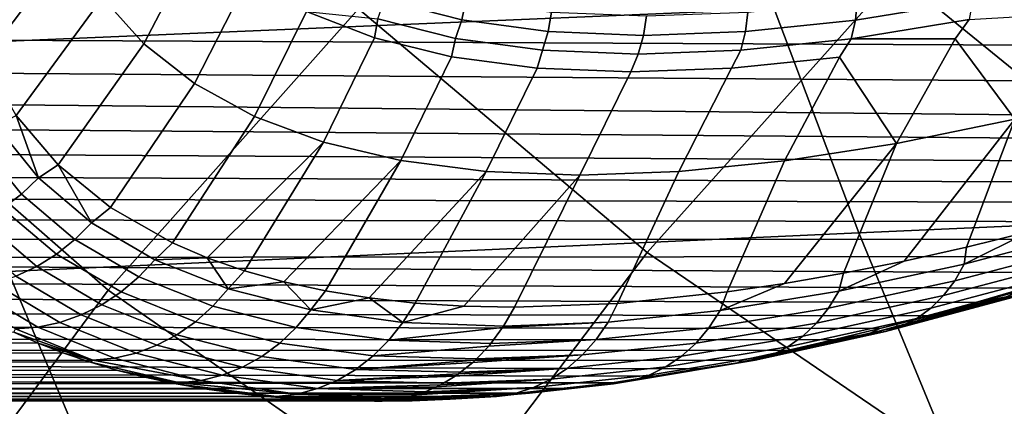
# Model space of a CAD drawing. Header units: metres. Extents: x -240 to 45, y -77 to 27.
# Tile 405 of 656: x -177.7 to -175.608, y -7.661 to -6.839. Entities that reach past the tile are written whole.
import ezdxf

# ---------------------------------------------------------------- set-up
doc = ezdxf.new("R2010")
doc.units = ezdxf.units.M
doc.layers.add('solid_102011X2', color=7, linetype='CONTINUOUS')

msp = doc.modelspace()

# ---------------------------------------------------------------- linework, layer by layer
at = {"layer": 'solid_102011X2'}
for points in [[(-178.109604, -6.891724, 304.570312), (-178.192184, -6.317167, 303.983704), (-177.435196, -5.680903, 304.680817), (-177.068115, -6.247555, 305.634003)], [(-175.208679, -7.254742, 309.186707), (-175.83754, -6.742451, 307.83902), (-174.780319, -6.113339, 308.881348), (-174.681534, -6.670349, 309.446228)], [(-176.36702, -7.333542, 307.571869), (-176.980164, -6.816171, 306.213409), (-175.930893, -6.179678, 307.266846), (-175.83754, -6.742451, 307.83902)], [(-177.511963, -7.414163, 305.938934), (-178.109604, -6.891724, 304.570312), (-177.068115, -6.247555, 305.634003), (-176.980164, -6.816171, 306.213409)], [(-176.264664, -6.329637, 345.935608), (-178.081848, -6.400577, 344.546417), (-177.909531, -6.892634, 344.351257), (-176.096954, -6.816252, 345.740387)], [(-177.819092, -6.792258, 291.473816), (-177.636017, -6.55548, 291.504211), (-177.591064, -6.67989, 291.893219), (-177.774658, -6.923814, 291.867249)], [(-177.318298, -6.664525, 292.583466), (-177.436417, -6.890396, 292.667847), (-177.524261, -6.791786, 292.281586), (-177.400467, -6.564193, 292.196472)], [(-177.214691, -6.750695, 292.968353), (-177.328354, -6.974945, 293.050598), (-177.436417, -6.890396, 292.667847), (-177.318298, -6.664525, 292.583466)], [(-177.774658, -6.923814, 291.867249), (-177.591064, -6.67989, 291.893219), (-177.524261, -6.791786, 292.281586), (-177.707535, -7.042539, 292.261353)], [(-177.090378, -6.821974, 293.349457), (-177.200882, -7.044675, 293.428375), (-177.328354, -6.974945, 293.050598), (-177.214691, -6.750695, 292.968353)], [(-175.647156, -7.823678, 309.087585), (-176.36702, -7.333542, 307.571869), (-175.83754, -6.742451, 307.83902), (-175.208679, -7.254742, 309.186707)], [(-174.269485, -6.740783, 347.105408), (-176.096954, -6.816252, 345.740387), (-175.916946, -7.292365, 345.530884), (-174.09433, -7.211634, 346.895874)], [(-176.91539, -6.756794, 293.694244), (-176.75238, -6.798103, 294.066193), (-176.760651, -6.839178, 294.066284), (-176.924576, -6.797636, 293.692505)], [(-175.920517, -6.799026, 295.452789), (-175.67276, -6.758854, 295.76709), (-175.675598, -6.799709, 295.77594), (-175.92453, -6.840106, 295.459991)], [(-177.707535, -7.042539, 292.261353), (-177.524261, -6.791786, 292.281586), (-177.436417, -6.890396, 292.667847), (-177.618301, -7.147488, 292.65509)], [(-176.924576, -6.797636, 293.692505), (-176.760651, -6.839178, 294.066284), (-176.774002, -6.878804, 294.068939), (-176.93895, -6.836993, 293.693085)], [(-176.75238, -6.798103, 294.066193), (-176.569748, -6.82297, 294.430511), (-176.577026, -6.864185, 294.432434), (-176.760651, -6.839178, 294.066284)], [(-174.206757, -6.899975, 298.020752), (-174.022156, -6.818906, 298.135254), (-179.904587, -6.805883, 301.704773), (-180.012741, -6.871982, 301.588715)], [(-176.096954, -6.816252, 345.740387), (-177.909531, -6.892634, 344.351257), (-177.724594, -7.37407, 344.141815), (-175.916946, -7.292365, 345.530884)], [(-176.801849, -7.908435, 307.477539), (-177.511963, -7.414163, 305.938934), (-176.980164, -6.816171, 306.213409), (-176.36702, -7.333542, 307.571869)], [(-176.152725, -6.823213, 295.125122), (-175.920517, -6.799026, 295.452789), (-175.92453, -6.840106, 295.459991), (-176.157867, -6.864429, 295.130615)], [(-175.92453, -6.840106, 295.459991), (-175.675598, -6.799709, 295.77594), (-175.682892, -6.839082, 295.788269), (-175.933167, -6.87974, 295.47049)], [(-176.946121, -6.877842, 293.72525), (-177.054733, -7.099135, 293.800079), (-177.200882, -7.044675, 293.428375), (-177.090378, -6.821974, 293.349457)], [(-176.93895, -6.836993, 293.693085), (-176.946121, -6.877842, 293.72525), (-177.090378, -6.821974, 293.349457)], [(-176.93895, -6.836993, 293.693085), (-176.774002, -6.878804, 294.068939), (-176.782639, -6.917931, 294.094147), (-176.946121, -6.877842, 293.72525)], [(-176.760651, -6.839178, 294.066284), (-176.577026, -6.864185, 294.432434), (-176.589294, -6.903977, 294.437103), (-176.774002, -6.878804, 294.068939)], [(-176.569748, -6.82297, 294.430511), (-176.368484, -6.831285, 294.785614), (-176.37471, -6.872548, 294.789368), (-176.577026, -6.864185, 294.432434)], [(-176.368484, -6.831285, 294.785614), (-176.152725, -6.823213, 295.125122), (-176.157867, -6.864429, 295.130615), (-176.37471, -6.872548, 294.789368)], [(-176.157867, -6.864429, 295.130615), (-175.92453, -6.840106, 295.459991), (-175.933167, -6.87974, 295.47049), (-176.16777, -6.904223, 295.139221)], [(-175.933167, -6.87974, 295.47049), (-175.682892, -6.839082, 295.788269), (-175.712372, -6.879477, 295.782196)], [(-175.682892, -6.839082, 295.788269), (-175.452347, -6.824981, 296.082306), (-175.58577, -7.050166, 296.128967), (-175.712372, -6.879477, 295.782196)], [(-174.388184, -6.977442, 297.900635), (-174.206757, -6.899975, 298.020752), (-180.012741, -6.871982, 301.588715), (-180.120667, -6.935438, 301.4711)], [(-176.782639, -6.917931, 294.094147), (-176.890488, -7.138183, 294.164917), (-177.054733, -7.099135, 293.800079), (-176.946121, -6.877842, 293.72525)], [(-176.774002, -6.878804, 294.068939), (-176.589294, -6.903977, 294.437103), (-176.600739, -6.941962, 294.454712), (-176.782639, -6.917931, 294.094147)], [(-176.577026, -6.864185, 294.432434), (-176.37471, -6.872548, 294.789368), (-176.385803, -6.912395, 294.796021), (-176.589294, -6.903977, 294.437103)], [(-176.37471, -6.872548, 294.789368), (-176.157867, -6.864429, 295.130615), (-176.16777, -6.904223, 295.139221), (-176.385803, -6.912395, 294.796021)], [(-175.933167, -6.87974, 295.47049), (-175.957855, -6.918643, 295.468414), (-176.187836, -6.942155, 295.142334), (-176.16777, -6.904223, 295.139221)], [(-175.933167, -6.87974, 295.47049), (-175.712372, -6.879477, 295.782196), (-175.836746, -7.10197, 295.833618), (-175.957855, -6.918643, 295.468414)], [(-175.712372, -6.879477, 295.782196), (-175.58577, -7.050166, 296.128967), (-175.836746, -7.10197, 295.833618)], [(-177.943283, -7.995166, 305.849945), (-178.643753, -7.496833, 304.288849), (-178.109604, -6.891724, 304.570312), (-177.511963, -7.414163, 305.938934)], [(-177.618301, -7.147488, 292.65509), (-177.436417, -6.890396, 292.667847), (-177.328354, -6.974945, 293.050598), (-177.507309, -7.238019, 293.048187)], [(-176.600739, -6.941962, 294.454712), (-176.708771, -7.16169, 294.522064), (-176.890488, -7.138183, 294.164917), (-176.782639, -6.917931, 294.094147)], [(-176.589294, -6.903977, 294.437103), (-176.385803, -6.912395, 294.796021), (-176.401535, -6.95, 294.805481), (-176.600739, -6.941962, 294.454712)], [(-176.385803, -6.912395, 294.796021), (-176.16777, -6.904223, 295.139221), (-176.187836, -6.942155, 295.142334), (-176.401535, -6.95, 294.805481)], [(-176.187836, -6.942155, 295.142334), (-175.957855, -6.918643, 295.468414), (-176.074768, -7.139318, 295.525116), (-176.299377, -7.16193, 295.203979)], [(-175.957855, -6.918643, 295.468414), (-175.836746, -7.10197, 295.833618), (-176.074768, -7.139318, 295.525116)], [(-174.566269, -7.051129, 297.775208), (-174.388184, -6.977442, 297.900635), (-180.120667, -6.935438, 301.4711), (-180.225967, -6.994945, 301.354492)], [(-176.600739, -6.941962, 294.454712), (-176.401535, -6.95, 294.805481), (-176.510178, -7.169529, 294.870758), (-176.708771, -7.16169, 294.522064)], [(-176.299377, -7.16193, 295.203979), (-176.510178, -7.169529, 294.870758), (-176.401535, -6.95, 294.805481), (-176.187836, -6.942155, 295.142334)], [(-177.507309, -7.238019, 293.048187), (-177.328354, -6.974945, 293.050598), (-177.200882, -7.044675, 293.428375), (-177.375061, -7.313382, 293.439758)], [(-175.553558, -7.288872, 296.41449), (-175.688553, -7.32227, 296.265808), (-175.58577, -7.050166, 296.128967), (-175.32222, -6.984189, 296.410645)], [(-174.683136, -7.098116, 297.68866), (-174.566269, -7.051129, 297.775208), (-180.225967, -6.994945, 301.354492), (-180.331009, -7.051938, 301.236359)], [(-177.749969, -7.065028, 292.204865), (-177.707535, -7.042539, 292.261353), (-177.660126, -7.17548, 292.611877)], [(-177.660126, -7.17548, 292.611877), (-177.707535, -7.042539, 292.261353), (-177.618301, -7.147488, 292.65509)], [(-177.375061, -7.313382, 293.439758), (-177.200882, -7.044675, 293.428375), (-177.054733, -7.099135, 293.800079), (-177.30127, -7.345088, 293.634216)], [(-174.798523, -7.14335, 297.599823), (-174.683136, -7.098116, 297.68866), (-180.331009, -7.051938, 301.236359), (-180.442566, -7.109898, 301.108795)], [(-177.749969, -7.065028, 292.204865), (-177.660126, -7.17548, 292.611877), (-177.696259, -7.210146, 292.611755), (-177.786987, -7.098618, 292.201874)], [(-175.820679, -7.35196, 296.11319), (-175.94957, -7.377818, 295.957001), (-175.836746, -7.10197, 295.833618), (-175.58577, -7.050166, 296.128967)], [(-175.688553, -7.32227, 296.265808), (-175.820679, -7.35196, 296.11319), (-175.58577, -7.050166, 296.128967)], [(-174.912384, -7.186807, 297.508759), (-174.798523, -7.14335, 297.599823), (-180.442566, -7.109898, 301.108795), (-180.54895, -7.162677, 300.985077)], [(-177.786987, -7.098618, 292.201874), (-177.696259, -7.210146, 292.611755), (-177.736191, -7.24029, 292.613708), (-177.827789, -7.127644, 292.200958)], [(-177.222473, -7.372717, 293.827545), (-177.30127, -7.345088, 293.634216), (-177.054733, -7.099135, 293.800079)], [(-177.222473, -7.372717, 293.827545), (-177.054733, -7.099135, 293.800079), (-176.890488, -7.138183, 294.164917), (-177.138885, -7.396175, 294.019226)], [(-176.074829, -7.399746, 295.797791), (-176.196594, -7.417747, 295.635437), (-176.074768, -7.139318, 295.525116), (-175.836746, -7.10197, 295.833618)], [(-175.94957, -7.377818, 295.957001), (-176.074829, -7.399746, 295.797791), (-175.836746, -7.10197, 295.833618)], [(-177.660126, -7.17548, 292.611877), (-177.618301, -7.147488, 292.65509), (-177.54744, -7.270484, 293.017303)], [(-177.54744, -7.270484, 293.017303), (-177.618301, -7.147488, 292.65509), (-177.507309, -7.238019, 293.048187)], [(-177.050507, -7.415442, 294.20932), (-177.138885, -7.396175, 294.019226), (-176.890488, -7.138183, 294.164917)], [(-177.050507, -7.415442, 294.20932), (-176.890488, -7.138183, 294.164917), (-176.708771, -7.16169, 294.522064), (-176.957336, -7.430494, 294.397858)], [(-176.196594, -7.417747, 295.635437), (-176.429581, -7.441878, 295.301361), (-176.299377, -7.16193, 295.203979), (-176.074768, -7.139318, 295.525116)], [(-175.02478, -7.22848, 297.415436), (-174.912384, -7.186807, 297.508759), (-180.54895, -7.162677, 300.985077), (-180.6548, -7.212772, 300.859894)], [(-176.859375, -7.441297, 294.584808), (-176.957336, -7.430494, 294.397858), (-176.708771, -7.16169, 294.522064)], [(-176.859375, -7.441297, 294.584808), (-176.708771, -7.16169, 294.522064), (-176.510178, -7.169529, 294.870758), (-176.756577, -7.44782, 294.770294)], [(-176.648987, -7.45, 294.954163), (-176.756577, -7.44782, 294.770294), (-176.510178, -7.169529, 294.870758)], [(-176.429581, -7.441878, 295.301361), (-176.648987, -7.45, 294.954163), (-176.510178, -7.169529, 294.870758), (-176.299377, -7.16193, 295.203979)], [(-177.660126, -7.17548, 292.611877), (-177.54744, -7.270484, 293.017303), (-177.582535, -7.306106, 293.02002), (-177.696259, -7.210146, 292.611755)], [(-175.135742, -7.26835, 297.319885), (-175.02478, -7.22848, 297.415436), (-180.6548, -7.212772, 300.859894), (-180.760025, -7.260163, 300.733337)], [(-177.696259, -7.210146, 292.611755), (-177.582535, -7.306106, 293.02002), (-177.621445, -7.337245, 293.024902), (-177.736191, -7.24029, 292.613708)], [(-174.09433, -7.211634, 346.895874), (-175.916946, -7.292365, 345.530884), (-175.72493, -7.75724, 345.307404), (-173.907501, -7.671372, 346.672394)], [(-177.736191, -7.24029, 292.613708), (-177.621445, -7.337245, 293.024902), (-177.663559, -7.363415, 293.03186), (-177.779297, -7.265441, 292.617767)], [(-177.54744, -7.270484, 293.017303), (-177.507309, -7.238019, 293.048187), (-177.375061, -7.313382, 293.439758), (-177.412842, -7.349233, 293.419678)], [(-175.413834, -7.285316, 296.601532), (-175.693176, -7.358339, 296.302246), (-175.553558, -7.288872, 296.41449), (-175.415894, -7.251862, 296.559021)], [(-174.793808, -8.283269, 310.783783), (-175.647156, -7.823678, 309.087585), (-175.208679, -7.254742, 309.186707), (-174.479004, -7.740654, 310.679047)], [(-175.245209, -7.306386, 297.222137), (-175.135742, -7.26835, 297.319885), (-180.760025, -7.260163, 300.733337), (-180.864594, -7.304853, 300.605377)], [(-177.779297, -7.265441, 292.617767), (-177.663559, -7.363415, 293.03186), (-177.708237, -7.384204, 293.040741), (-177.824905, -7.285203, 292.62381)], [(-177.54744, -7.270484, 293.017303), (-177.412842, -7.349233, 293.419678), (-177.446732, -7.385669, 293.425262), (-177.582535, -7.306106, 293.02002)], [(-175.916946, -7.292365, 345.530884), (-177.724594, -7.37407, 344.141815), (-177.527328, -7.844138, 343.918396), (-175.72493, -7.75724, 345.307404)], [(-175.693176, -7.358339, 296.302246), (-175.413834, -7.285316, 296.601532), (-175.432373, -7.320155, 296.629883), (-175.713501, -7.39394, 296.328308)], [(-175.693176, -7.358339, 296.302246), (-175.688553, -7.32227, 296.265808), (-175.553558, -7.288872, 296.41449)], [(-175.353271, -7.342584, 297.122192), (-175.245209, -7.306386, 297.222137), (-180.864594, -7.304853, 300.605377), (-180.968475, -7.346845, 300.476044)], [(-177.582535, -7.306106, 293.02002), (-177.446732, -7.385669, 293.425262), (-177.484467, -7.417657, 293.433014), (-177.621445, -7.337245, 293.024902)], [(-177.412842, -7.349233, 293.419678), (-177.375061, -7.313382, 293.439758), (-177.30127, -7.345088, 293.634216)], [(-175.713501, -7.39394, 296.328308), (-175.432373, -7.320155, 296.629883), (-175.454391, -7.350805, 296.660431), (-175.737366, -7.425387, 296.356598)], [(-177.621445, -7.337245, 293.024902), (-177.484467, -7.417657, 293.433014), (-177.525452, -7.444697, 293.442841), (-177.663559, -7.363415, 293.03186)], [(-175.966324, -8.372235, 309.190552), (-176.801849, -7.908435, 307.477539), (-176.36702, -7.333542, 307.571869), (-175.647156, -7.823678, 309.087585)], [(-175.693176, -7.358339, 296.302246), (-175.959488, -7.415706, 295.987976), (-175.820679, -7.35196, 296.11319), (-175.688553, -7.32227, 296.265808)], [(-175.565201, -7.409372, 296.91568), (-175.459961, -7.376925, 297.02002), (-180.968475, -7.346845, 300.476044), (-181.071533, -7.386111, 300.345459)], [(-175.459961, -7.376925, 297.02002), (-175.353271, -7.342584, 297.122192), (-180.968475, -7.346845, 300.476044)], [(-177.412842, -7.349233, 293.419678), (-177.257217, -7.411097, 293.817474), (-177.289795, -7.448186, 293.825897), (-177.446732, -7.385669, 293.425262)], [(-177.412842, -7.349233, 293.419678), (-177.30127, -7.345088, 293.634216), (-177.257217, -7.411097, 293.817474)], [(-177.257217, -7.411097, 293.817474), (-177.30127, -7.345088, 293.634216), (-177.222473, -7.372717, 293.827545)], [(-175.959488, -7.415706, 295.987976), (-175.693176, -7.358339, 296.302246), (-175.713501, -7.39394, 296.328308), (-175.981567, -7.451912, 296.011658)], [(-175.959488, -7.415706, 295.987976), (-175.94957, -7.377818, 295.957001), (-175.820679, -7.35196, 296.11319)], [(-175.737366, -7.425387, 296.356598), (-175.454391, -7.350805, 296.660431), (-175.479584, -7.376815, 296.69281), (-175.76442, -7.452218, 296.386749)], [(-177.724594, -7.37407, 344.141815), (-179.516769, -7.456712, 342.729218), (-179.314163, -7.932029, 342.50592), (-177.527328, -7.844138, 343.918396)], [(-177.708237, -7.384204, 293.040741), (-177.569046, -7.466365, 293.45459), (-177.614563, -7.482321, 293.468018), (-177.754776, -7.399287, 293.051453)], [(-177.663559, -7.363415, 293.03186), (-177.525452, -7.444697, 293.442841), (-177.569046, -7.466365, 293.45459), (-177.708237, -7.384204, 293.040741)], [(-177.257217, -7.411097, 293.817474), (-177.222473, -7.372717, 293.827545), (-177.138885, -7.396175, 294.019226)], [(-175.959488, -7.415706, 295.987976), (-176.211868, -7.456988, 295.659973), (-176.074829, -7.399746, 295.797791), (-175.94957, -7.377818, 295.957001)], [(-175.76442, -7.452218, 296.386749), (-175.479584, -7.376815, 296.69281), (-175.507568, -7.397801, 296.726532), (-175.794235, -7.474035, 296.418274)], [(-175.669006, -7.439892, 296.809204), (-175.565201, -7.409372, 296.91568), (-181.071533, -7.386111, 300.345459), (-181.173737, -7.422646, 300.213654)], [(-177.754776, -7.399287, 293.051453), (-177.614563, -7.482321, 293.468018), (-177.661301, -7.492316, 293.483002), (-177.802429, -7.408428, 293.063812)], [(-177.446732, -7.385669, 293.425262), (-177.289795, -7.448186, 293.825897), (-177.326218, -7.480857, 293.836548), (-177.484467, -7.417657, 293.433014)], [(-177.257217, -7.411097, 293.817474), (-177.138885, -7.396175, 294.019226), (-177.081375, -7.455602, 294.209106)], [(-177.081375, -7.455602, 294.209106), (-177.138885, -7.396175, 294.019226), (-177.050507, -7.415442, 294.20932)], [(-176.211868, -7.456988, 295.659973), (-176.196594, -7.417747, 295.635437), (-176.074829, -7.399746, 295.797791)], [(-175.981567, -7.451912, 296.011658), (-175.713501, -7.39394, 296.328308), (-175.737366, -7.425387, 296.356598), (-176.007217, -7.483993, 296.037598)], [(-175.794235, -7.474035, 296.418274), (-175.507568, -7.397801, 296.726532), (-175.537949, -7.413454, 296.761047), (-175.826401, -7.490518, 296.450714)], [(-175.771408, -7.468473, 296.700592), (-175.669006, -7.439892, 296.809204), (-181.173737, -7.422646, 300.213654), (-181.27507, -7.456455, 300.080597)], [(-177.125351, -8.463064, 307.578949), (-177.943283, -7.995166, 305.849945), (-177.511963, -7.414163, 305.938934), (-176.801849, -7.908435, 307.477539)], [(-177.802429, -7.408428, 293.063812), (-177.661301, -7.492316, 293.483002), (-177.708496, -7.496192, 293.499237), (-177.850464, -7.411484, 293.077637)], [(-177.484467, -7.417657, 293.433014), (-177.326218, -7.480857, 293.836548), (-177.365921, -7.508598, 293.849243), (-177.525452, -7.444697, 293.442841)], [(-177.257217, -7.411097, 293.817474), (-177.081375, -7.455602, 294.209106), (-177.112503, -7.49317, 294.220367), (-177.289795, -7.448186, 293.825897)], [(-177.081375, -7.455602, 294.209106), (-177.050507, -7.415442, 294.20932), (-176.957336, -7.430494, 294.397858)], [(-176.211868, -7.456988, 295.659973), (-176.449493, -7.481861, 295.319489), (-176.429581, -7.441878, 295.301361), (-176.196594, -7.417747, 295.635437)], [(-176.211868, -7.456988, 295.659973), (-175.959488, -7.415706, 295.987976), (-175.981567, -7.451912, 296.011658), (-176.235641, -7.493633, 295.681213)], [(-176.007217, -7.483993, 296.037598), (-175.737366, -7.425387, 296.356598), (-175.76442, -7.452218, 296.386749), (-176.036057, -7.511476, 296.065399)], [(-175.860443, -7.501422, 296.483612), (-175.570236, -7.423543, 296.795898), (-175.603989, -7.427919, 296.830566), (-175.895844, -7.506588, 296.516479)], [(-175.826401, -7.490518, 296.450714), (-175.537949, -7.413454, 296.761047), (-175.570236, -7.423543, 296.795898), (-175.860443, -7.501422, 296.483612)], [(-175.603989, -7.427919, 296.830566), (-175.565201, -7.409372, 296.91568), (-175.669006, -7.439892, 296.809204)], [(-177.525452, -7.444697, 293.442841), (-177.365921, -7.508598, 293.849243), (-177.408279, -7.530975, 293.86377), (-177.569046, -7.466365, 293.45459)], [(-177.081375, -7.455602, 294.209106), (-176.957336, -7.430494, 294.397858), (-176.886124, -7.482403, 294.59317)], [(-176.886124, -7.482403, 294.59317), (-176.957336, -7.430494, 294.397858), (-176.859375, -7.441297, 294.584808)], [(-176.886124, -7.482403, 294.59317), (-176.859375, -7.441297, 294.584808), (-176.756577, -7.44782, 294.770294)], [(-176.449493, -7.481861, 295.319489), (-176.671722, -7.490161, 294.967834), (-176.648987, -7.45, 294.954163), (-176.429581, -7.441878, 295.301361)], [(-175.895844, -7.506588, 296.516479), (-175.603989, -7.427919, 296.830566), (-175.872314, -7.495062, 296.589966)], [(-175.603989, -7.427919, 296.830566), (-175.771408, -7.468473, 296.700592), (-175.872314, -7.495062, 296.589966)], [(-175.603989, -7.427919, 296.830566), (-175.669006, -7.439892, 296.809204), (-175.771408, -7.468473, 296.700592)], [(-175.872314, -7.495062, 296.589966), (-175.771408, -7.468473, 296.700592), (-181.27507, -7.456455, 300.080597), (-181.375412, -7.487536, 299.946472)], [(-177.569046, -7.466365, 293.45459), (-177.408279, -7.530975, 293.86377), (-177.452652, -7.547636, 293.879944), (-177.614563, -7.482321, 293.468018)], [(-177.289795, -7.448186, 293.825897), (-177.112503, -7.49317, 294.220367), (-177.147491, -7.526342, 294.233887), (-177.326218, -7.480857, 293.836548)], [(-177.081375, -7.455602, 294.209106), (-176.886124, -7.482403, 294.59317), (-176.91571, -7.520266, 294.607208), (-177.112503, -7.49317, 294.220367)], [(-176.671722, -7.490161, 294.967834), (-176.886124, -7.482403, 294.59317), (-176.756577, -7.44782, 294.770294), (-176.648987, -7.45, 294.954163)], [(-176.449493, -7.481861, 295.319489), (-176.211868, -7.456988, 295.659973), (-176.235641, -7.493633, 295.681213), (-176.474899, -7.518773, 295.338226)], [(-176.235641, -7.493633, 295.681213), (-175.981567, -7.451912, 296.011658), (-176.007217, -7.483993, 296.037598), (-176.263016, -7.526174, 295.704712)], [(-176.036057, -7.511476, 296.065399), (-175.76442, -7.452218, 296.386749), (-175.794235, -7.474035, 296.418274), (-176.067657, -7.533954, 296.094635)], [(-177.660492, -7.526335, 293.681671), (-184.164215, -7.50329, 297.42334), (-184.207733, -7.476819, 297.274445), (-177.71254, -7.503058, 293.545166)], [(-175.971542, -7.519595, 296.477509), (-175.872314, -7.495062, 296.589966), (-181.375412, -7.487536, 299.946472), (-181.474701, -7.515874, 299.81131)], [(-177.614563, -7.482321, 293.468018), (-177.452652, -7.547636, 293.879944), (-177.498322, -7.55832, 293.897491), (-177.661301, -7.492316, 293.483002)], [(-177.326218, -7.480857, 293.836548), (-177.147491, -7.526342, 294.233887), (-177.185791, -7.554599, 294.249451), (-177.365921, -7.508598, 293.849243)], [(-176.886124, -7.482403, 294.59317), (-176.671722, -7.490161, 294.967834), (-176.673904, -7.493505, 294.969116), (-176.91571, -7.520266, 294.607208)], [(-176.673904, -7.493505, 294.969116), (-176.449493, -7.481861, 295.319489), (-176.474899, -7.518773, 295.338226), (-176.6987, -7.527164, 294.984039)], [(-176.673904, -7.493505, 294.969116), (-176.671722, -7.490161, 294.967834), (-176.449493, -7.481861, 295.319489)], [(-176.263016, -7.526174, 295.704712), (-176.007217, -7.483993, 296.037598), (-176.036057, -7.511476, 296.065399), (-176.293579, -7.554129, 295.730072)], [(-176.067657, -7.533954, 296.094635), (-175.794235, -7.474035, 296.418274), (-175.826401, -7.490518, 296.450714), (-176.101562, -7.551097, 296.124908)], [(-177.606216, -7.547643, 293.817474), (-184.12146, -7.527478, 297.572418), (-184.164215, -7.50329, 297.42334), (-177.660492, -7.526335, 293.681671)], [(-177.708496, -7.496192, 293.499237), (-177.544571, -7.56286, 293.916138), (-177.71254, -7.503058, 293.545166)], [(-177.544571, -7.56286, 293.916138), (-177.660492, -7.526335, 293.681671), (-177.71254, -7.503058, 293.545166)], [(-177.661301, -7.492316, 293.483002), (-177.498322, -7.55832, 293.897491), (-177.544571, -7.56286, 293.916138), (-177.708496, -7.496192, 293.499237)], [(-177.365921, -7.508598, 293.849243), (-177.185791, -7.554599, 294.249451), (-177.226807, -7.577497, 294.266785), (-177.408279, -7.530975, 293.86377)], [(-177.112503, -7.49317, 294.220367), (-176.91571, -7.520266, 294.607208), (-176.949173, -7.553747, 294.623566), (-177.147491, -7.526342, 294.233887)], [(-176.91571, -7.520266, 294.607208), (-176.673904, -7.493505, 294.969116), (-176.6987, -7.527164, 294.984039)], [(-176.474899, -7.518773, 295.338226), (-176.235641, -7.493633, 295.681213), (-176.263016, -7.526174, 295.704712), (-176.503937, -7.551594, 295.359192)], [(-176.137268, -7.562652, 296.155762), (-175.860443, -7.501422, 296.483612), (-175.895844, -7.506588, 296.516479), (-176.17424, -7.568449, 296.186707)], [(-176.17424, -7.568449, 296.186707), (-175.895844, -7.506588, 296.516479), (-176.164948, -7.562448, 296.247284)], [(-175.895844, -7.506588, 296.516479), (-176.069107, -7.542065, 296.363281), (-176.164948, -7.562448, 296.247284)], [(-176.101562, -7.551097, 296.124908), (-175.826401, -7.490518, 296.450714), (-175.860443, -7.501422, 296.483612), (-176.137268, -7.562652, 296.155762)], [(-175.895844, -7.506588, 296.516479), (-175.971542, -7.519595, 296.477509), (-176.069107, -7.542065, 296.363281)], [(-175.895844, -7.506588, 296.516479), (-175.872314, -7.495062, 296.589966), (-175.971542, -7.519595, 296.477509)], [(-177.606216, -7.547643, 293.817474), (-184.118332, -7.529172, 297.583435), (-184.12146, -7.527478, 297.572418)], [(-177.549744, -7.566967, 293.952606), (-184.078644, -7.549804, 297.724579), (-184.118332, -7.529172, 297.583435), (-177.606216, -7.547643, 293.817474)], [(-176.069107, -7.542065, 296.363281), (-175.971542, -7.519595, 296.477509), (-181.474701, -7.515874, 299.81131), (-181.572952, -7.54148, 299.675049)], [(-177.544571, -7.56286, 293.916138), (-177.606216, -7.547643, 293.817474), (-177.660492, -7.526335, 293.681671)], [(-177.147491, -7.526342, 294.233887), (-176.949173, -7.553747, 294.623566), (-176.985962, -7.582321, 294.641937), (-177.185791, -7.554599, 294.249451)], [(-176.91571, -7.520266, 294.607208), (-176.6987, -7.527164, 294.984039), (-176.703476, -7.532843, 294.986908), (-176.949173, -7.553747, 294.623566)], [(-176.703476, -7.532843, 294.986908), (-176.474899, -7.518773, 295.338226), (-176.503937, -7.551594, 295.359192), (-176.729324, -7.560079, 295.002441)], [(-176.703476, -7.532843, 294.986908), (-176.6987, -7.527164, 294.984039), (-176.474899, -7.518773, 295.338226)], [(-176.503937, -7.551594, 295.359192), (-176.263016, -7.526174, 295.704712), (-176.293579, -7.554129, 295.730072), (-176.536163, -7.579838, 295.38205)], [(-176.293579, -7.554129, 295.730072), (-176.036057, -7.511476, 296.065399), (-176.067657, -7.533954, 296.094635), (-176.326904, -7.577088, 295.756927)], [(-177.491135, -7.584291, 294.086945), (-184.035782, -7.57017, 297.8797), (-184.078644, -7.549804, 297.724579), (-177.549744, -7.566967, 293.952606)], [(-176.164948, -7.562448, 296.247284), (-176.069107, -7.542065, 296.363281), (-181.572952, -7.54148, 299.675049), (-181.670181, -7.56438, 299.537689)], [(-177.544571, -7.56286, 293.916138), (-177.549744, -7.566967, 293.952606), (-177.606216, -7.547643, 293.817474)], [(-177.452652, -7.547636, 293.879944), (-177.269882, -7.594676, 294.285675), (-177.314346, -7.60587, 294.305786), (-177.498322, -7.55832, 293.897491)], [(-177.408279, -7.530975, 293.86377), (-177.226807, -7.577497, 294.266785), (-177.269882, -7.594676, 294.285675), (-177.452652, -7.547636, 293.879944)], [(-176.949173, -7.553747, 294.623566), (-176.703476, -7.532843, 294.986908), (-176.729324, -7.560079, 295.002441)], [(-176.737183, -7.567341, 295.007172), (-176.503937, -7.551594, 295.359192), (-176.536163, -7.579838, 295.38205), (-176.763138, -7.588422, 295.022736)], [(-176.737183, -7.567341, 295.007172), (-176.732315, -7.562892, 295.004211), (-176.503937, -7.551594, 295.359192)], [(-176.732315, -7.562892, 295.004211), (-176.729324, -7.560079, 295.002441), (-176.503937, -7.551594, 295.359192)], [(-176.362488, -7.594712, 295.784912), (-176.101562, -7.551097, 296.124908), (-176.137268, -7.562652, 296.155762), (-176.399796, -7.60674, 295.813599)], [(-176.326904, -7.577088, 295.756927), (-176.067657, -7.533954, 296.094635), (-176.101562, -7.551097, 296.124908), (-176.362488, -7.594712, 295.784912)], [(-177.491135, -7.584291, 294.086945), (-184.031662, -7.572017, 297.894745), (-184.035782, -7.57017, 297.8797)], [(-177.430389, -7.599606, 294.22049), (-183.992813, -7.588407, 298.037079), (-184.031662, -7.572017, 297.894745), (-177.491135, -7.584291, 294.086945)], [(-176.351135, -7.596859, 296.01062), (-176.258957, -7.580715, 296.12973), (-181.670181, -7.56438, 299.537689), (-181.766373, -7.584583, 299.399292)], [(-176.17424, -7.568449, 296.186707), (-176.164948, -7.562448, 296.247284), (-181.670181, -7.56438, 299.537689), (-176.258957, -7.580715, 296.12973)], [(-177.314346, -7.60587, 294.305786), (-177.359512, -7.610901, 294.326813), (-177.549744, -7.566967, 293.952606), (-177.544571, -7.56286, 293.916138)], [(-177.359512, -7.610901, 294.326813), (-177.491135, -7.584291, 294.086945), (-177.549744, -7.566967, 293.952606)], [(-177.498322, -7.55832, 293.897491), (-177.314346, -7.60587, 294.305786), (-177.544571, -7.56286, 293.916138)], [(-177.185791, -7.554599, 294.249451), (-176.985962, -7.582321, 294.641937), (-177.025497, -7.605541, 294.662079), (-177.226807, -7.577497, 294.266785)], [(-176.985962, -7.582321, 294.641937), (-176.949173, -7.553747, 294.623566), (-176.729324, -7.560079, 295.002441), (-176.732315, -7.562892, 295.004211)], [(-176.985962, -7.582321, 294.641937), (-176.732315, -7.562892, 295.004211), (-176.737183, -7.567341, 295.007172)], [(-176.985962, -7.582321, 294.641937), (-176.737183, -7.567341, 295.007172), (-176.763138, -7.588422, 295.022736)], [(-176.536163, -7.579838, 295.38205), (-176.293579, -7.554129, 295.730072), (-176.326904, -7.577088, 295.756927), (-176.571121, -7.603091, 295.406464)], [(-176.17424, -7.568449, 296.186707), (-176.351135, -7.596859, 296.01062), (-176.441498, -7.610884, 295.889923)], [(-176.438278, -7.612996, 295.84259), (-176.17424, -7.568449, 296.186707), (-176.441498, -7.610884, 295.889923)], [(-176.399796, -7.60674, 295.813599), (-176.137268, -7.562652, 296.155762), (-176.17424, -7.568449, 296.186707), (-176.438278, -7.612996, 295.84259)], [(-176.17424, -7.568449, 296.186707), (-176.258957, -7.580715, 296.12973), (-176.351135, -7.596859, 296.01062)], [(-177.367493, -7.612911, 294.35321), (-183.949738, -7.604417, 298.196411), (-183.992813, -7.588407, 298.037079), (-177.430389, -7.599606, 294.22049)], [(-176.441498, -7.610884, 295.889923), (-176.351135, -7.596859, 296.01062), (-181.766373, -7.584583, 299.399292), (-181.861496, -7.602073, 299.259766)], [(-177.359512, -7.610901, 294.326813), (-177.430389, -7.599606, 294.22049), (-177.491135, -7.584291, 294.086945)], [(-177.226807, -7.577497, 294.266785), (-177.025497, -7.605541, 294.662079), (-177.067169, -7.623042, 294.683624), (-177.269882, -7.594676, 294.285675)], [(-177.025497, -7.605541, 294.662079), (-176.985962, -7.582321, 294.641937), (-176.763138, -7.588422, 295.022736), (-176.767487, -7.591575, 295.02536)], [(-177.025497, -7.605541, 294.662079), (-176.767487, -7.591575, 295.02536), (-176.774475, -7.59641, 295.029572)], [(-176.774475, -7.59641, 295.029572), (-176.536163, -7.579838, 295.38205), (-176.571121, -7.603091, 295.406464), (-176.799637, -7.611774, 295.044678)], [(-176.774475, -7.59641, 295.029572), (-176.767487, -7.591575, 295.02536), (-176.536163, -7.579838, 295.38205)], [(-176.767487, -7.591575, 295.02536), (-176.763138, -7.588422, 295.022736), (-176.536163, -7.579838, 295.38205)], [(-176.571121, -7.603091, 295.406464), (-176.326904, -7.577088, 295.756927), (-176.362488, -7.594712, 295.784912), (-176.608292, -7.621008, 295.432098)], [(-177.367493, -7.612911, 294.35321), (-183.946716, -7.605454, 298.207642), (-183.949738, -7.604417, 298.196411)], [(-177.302475, -7.624199, 294.485199), (-183.906601, -7.618152, 298.35788), (-183.946716, -7.605454, 298.207642), (-177.367493, -7.612911, 294.35321)], [(-176.53009, -7.622786, 295.767578), (-176.441498, -7.610884, 295.889923), (-183.540726, -7.620311, 300.019287), (-183.557556, -7.621946, 300.003632)], [(-183.540726, -7.620311, 300.019287), (-176.441498, -7.610884, 295.889923), (-181.955566, -7.616845, 299.119171), (-183.524597, -7.61872, 300.033966)], [(-176.441498, -7.610884, 295.889923), (-181.861496, -7.602073, 299.259766), (-181.955566, -7.616845, 299.119171)], [(-177.359512, -7.610901, 294.326813), (-177.367493, -7.612911, 294.35321), (-177.430389, -7.599606, 294.22049)], [(-177.110336, -7.634551, 294.706238), (-177.154297, -7.639886, 294.729614), (-177.367493, -7.612911, 294.35321), (-177.359512, -7.610901, 294.326813)], [(-177.154297, -7.639886, 294.729614), (-177.302475, -7.624199, 294.485199), (-177.367493, -7.612911, 294.35321)], [(-177.314346, -7.60587, 294.305786), (-177.110336, -7.634551, 294.706238), (-177.359512, -7.610901, 294.326813)], [(-177.269882, -7.594676, 294.285675), (-177.067169, -7.623042, 294.683624), (-177.110336, -7.634551, 294.706238), (-177.314346, -7.60587, 294.305786)], [(-177.067169, -7.623042, 294.683624), (-177.025497, -7.605541, 294.662079), (-176.799637, -7.611774, 295.044678), (-176.805466, -7.614904, 295.048187)], [(-177.025497, -7.605541, 294.662079), (-176.774475, -7.59641, 295.029572), (-176.799637, -7.611774, 295.044678)], [(-176.814697, -7.619552, 295.053741), (-176.571121, -7.603091, 295.406464), (-176.608292, -7.621008, 295.432098), (-176.838303, -7.629791, 295.067902)], [(-176.814697, -7.619552, 295.053741), (-176.805466, -7.614904, 295.048187), (-176.571121, -7.603091, 295.406464)], [(-176.805466, -7.614904, 295.048187), (-176.799637, -7.611774, 295.044678), (-176.571121, -7.603091, 295.406464)], [(-176.399796, -7.60674, 295.813599), (-176.438278, -7.612996, 295.84259), (-176.701874, -7.640164, 295.518188), (-176.687042, -7.639863, 295.485474)], [(-176.438278, -7.612996, 295.84259), (-176.616882, -7.632549, 295.643677), (-176.701874, -7.640164, 295.518188)], [(-176.647125, -7.633326, 295.458557), (-176.399796, -7.60674, 295.813599), (-176.687042, -7.639863, 295.485474)], [(-176.608292, -7.621008, 295.432098), (-176.362488, -7.594712, 295.784912), (-176.399796, -7.60674, 295.813599), (-176.647125, -7.633326, 295.458557)], [(-176.438278, -7.612996, 295.84259), (-176.53009, -7.622786, 295.767578), (-176.616882, -7.632549, 295.643677)], [(-176.438278, -7.612996, 295.84259), (-176.441498, -7.610884, 295.889923), (-176.53009, -7.622786, 295.767578)], [(-177.235336, -7.633459, 294.616364), (-183.863419, -7.629533, 298.521484), (-183.906601, -7.618152, 298.35788), (-177.302475, -7.624199, 294.485199)], [(-177.166092, -7.640679, 294.746704), (-183.785248, -7.638483, 298.666138), (-183.863419, -7.629533, 298.521484), (-177.235336, -7.633459, 294.616364)], [(-176.701874, -7.640164, 295.518188), (-176.616882, -7.632549, 295.643677), (-183.740494, -7.637388, 299.817841), (-183.772034, -7.63952, 299.783539)], [(-176.616882, -7.632549, 295.643677), (-183.711258, -7.635259, 299.849121), (-183.740494, -7.637388, 299.817841)], [(-176.616882, -7.632549, 295.643677), (-183.684174, -7.633161, 299.877625), (-183.711258, -7.635259, 299.849121)], [(-176.616882, -7.632549, 295.643677), (-183.659088, -7.631114, 299.903564), (-183.684174, -7.633161, 299.877625)], [(-176.616882, -7.632549, 295.643677), (-176.53009, -7.622786, 295.767578), (-183.635834, -7.629135, 299.927246), (-183.659088, -7.631114, 299.903564)], [(-176.53009, -7.622786, 295.767578), (-183.614227, -7.627228, 299.948853), (-183.635834, -7.629135, 299.927246)], [(-176.53009, -7.622786, 295.767578), (-183.594116, -7.625397, 299.968628), (-183.614227, -7.627228, 299.948853)], [(-176.53009, -7.622786, 295.767578), (-183.575287, -7.623638, 299.986816), (-183.594116, -7.625397, 299.968628)], [(-176.53009, -7.622786, 295.767578), (-183.557556, -7.621946, 300.003632), (-183.575287, -7.623638, 299.986816)], [(-177.154297, -7.639886, 294.729614), (-177.235336, -7.633459, 294.616364), (-177.302475, -7.624199, 294.485199)], [(-177.154297, -7.639886, 294.729614), (-177.166092, -7.640679, 294.746704), (-177.235336, -7.633459, 294.616364)], [(-177.154297, -7.639886, 294.729614), (-177.110336, -7.634551, 294.706238), (-176.878555, -7.642207, 295.092102), (-176.887405, -7.644132, 295.097412)], [(-177.110336, -7.634551, 294.706238), (-177.067169, -7.623042, 294.683624), (-176.838303, -7.629791, 295.067902), (-176.845657, -7.632515, 295.072327)], [(-177.110336, -7.634551, 294.706238), (-176.845657, -7.632515, 295.072327), (-176.857178, -7.63637, 295.079254)], [(-177.110336, -7.634551, 294.706238), (-176.857178, -7.63637, 295.079254), (-176.878555, -7.642207, 295.092102)], [(-177.067169, -7.623042, 294.683624), (-176.805466, -7.614904, 295.048187), (-176.814697, -7.619552, 295.053741)], [(-177.067169, -7.623042, 294.683624), (-176.814697, -7.619552, 295.053741), (-176.838303, -7.629791, 295.067902)], [(-176.901154, -7.646578, 295.105682), (-176.647125, -7.633326, 295.458557), (-176.687042, -7.639863, 295.485474), (-176.919815, -7.648839, 295.116882)], [(-176.901154, -7.646578, 295.105682), (-176.887405, -7.644132, 295.097412), (-176.647125, -7.633326, 295.458557)], [(-176.887405, -7.644132, 295.097412), (-176.878555, -7.642207, 295.092102), (-176.647125, -7.633326, 295.458557)], [(-176.857178, -7.63637, 295.079254), (-176.608292, -7.621008, 295.432098), (-176.647125, -7.633326, 295.458557), (-176.878555, -7.642207, 295.092102)], [(-176.857178, -7.63637, 295.079254), (-176.845657, -7.632515, 295.072327), (-176.608292, -7.621008, 295.432098)], [(-176.845657, -7.632515, 295.072327), (-176.838303, -7.629791, 295.067902), (-176.608292, -7.621008, 295.432098)], [(-183.885056, -7.65, 299.302032), (-176.866409, -7.648903, 295.262604), (-184.025177, -7.649632, 299.489227), (-184.081192, -7.65, 299.419891)], [(-176.866409, -7.648903, 295.262604), (-183.973648, -7.648661, 299.551727), (-184.025177, -7.649632, 299.489227)], [(-176.866409, -7.648903, 295.262604), (-176.785065, -7.64562, 295.391144), (-183.926285, -7.647255, 299.608032), (-183.973648, -7.648661, 299.551727)], [(-176.785065, -7.64562, 295.391144), (-183.882782, -7.64555, 299.658752), (-183.926285, -7.647255, 299.608032)], [(-176.866409, -7.648903, 295.262604), (-183.885056, -7.65, 299.302032), (-183.688934, -7.65, 299.184174)], [(-176.785065, -7.64562, 295.391144), (-176.701874, -7.640164, 295.518188), (-183.862961, -7.644645, 299.681549), (-183.882782, -7.64555, 299.658752)], [(-176.701874, -7.640164, 295.518188), (-183.842819, -7.643646, 299.704498), (-183.862961, -7.644645, 299.681549)], [(-176.701874, -7.640164, 295.518188), (-183.80603, -7.641619, 299.745911), (-183.842819, -7.643646, 299.704498)], [(-176.701874, -7.640164, 295.518188), (-183.772034, -7.63952, 299.783539), (-183.80603, -7.641619, 299.745911)], [(-177.094757, -7.645851, 294.876221), (-183.705566, -7.64488, 298.810089), (-183.785248, -7.638483, 298.666138), (-177.166092, -7.640679, 294.746704)], [(-177.021362, -7.648961, 295.004852), (-183.624405, -7.64872, 298.953339), (-183.705566, -7.64488, 298.810089), (-177.094757, -7.645851, 294.876221)], [(-183.541809, -7.65, 299.095795), (-176.866409, -7.648903, 295.262604), (-183.688934, -7.65, 299.184174)], [(-183.624405, -7.64872, 298.953339), (-176.945908, -7.65, 295.132568), (-176.866409, -7.648903, 295.262604), (-183.541809, -7.65, 299.095795)], [(-177.021362, -7.648961, 295.004852), (-176.945908, -7.65, 295.132568), (-183.624405, -7.64872, 298.953339)], [(-176.919815, -7.648839, 295.116882), (-176.930069, -7.649572, 295.123047), (-177.166092, -7.640679, 294.746704), (-177.154297, -7.639886, 294.729614)], [(-176.930069, -7.649572, 295.123047), (-177.094757, -7.645851, 294.876221), (-177.166092, -7.640679, 294.746704)], [(-177.154297, -7.639886, 294.729614), (-176.901154, -7.646578, 295.105682), (-176.919815, -7.648839, 295.116882)], [(-177.154297, -7.639886, 294.729614), (-176.887405, -7.644132, 295.097412), (-176.901154, -7.646578, 295.105682)], [(-176.930069, -7.649572, 295.123047), (-177.021362, -7.648961, 295.004852), (-177.094757, -7.645851, 294.876221)], [(-176.930069, -7.649572, 295.123047), (-176.945908, -7.65, 295.132568), (-177.021362, -7.648961, 295.004852)], [(-176.687042, -7.639863, 295.485474), (-176.866409, -7.648903, 295.262604), (-176.945908, -7.65, 295.132568)], [(-176.930069, -7.649572, 295.123047), (-176.687042, -7.639863, 295.485474), (-176.945908, -7.65, 295.132568)], [(-176.930069, -7.649572, 295.123047), (-176.919815, -7.648839, 295.116882), (-176.687042, -7.639863, 295.485474)], [(-176.687042, -7.639863, 295.485474), (-176.785065, -7.64562, 295.391144), (-176.866409, -7.648903, 295.262604)], [(-176.687042, -7.639863, 295.485474), (-176.701874, -7.640164, 295.518188), (-176.785065, -7.64562, 295.391144)]]:
    msp.add_3dface(points, dxfattribs=at)

doc.saveas('drawing.dxf')
